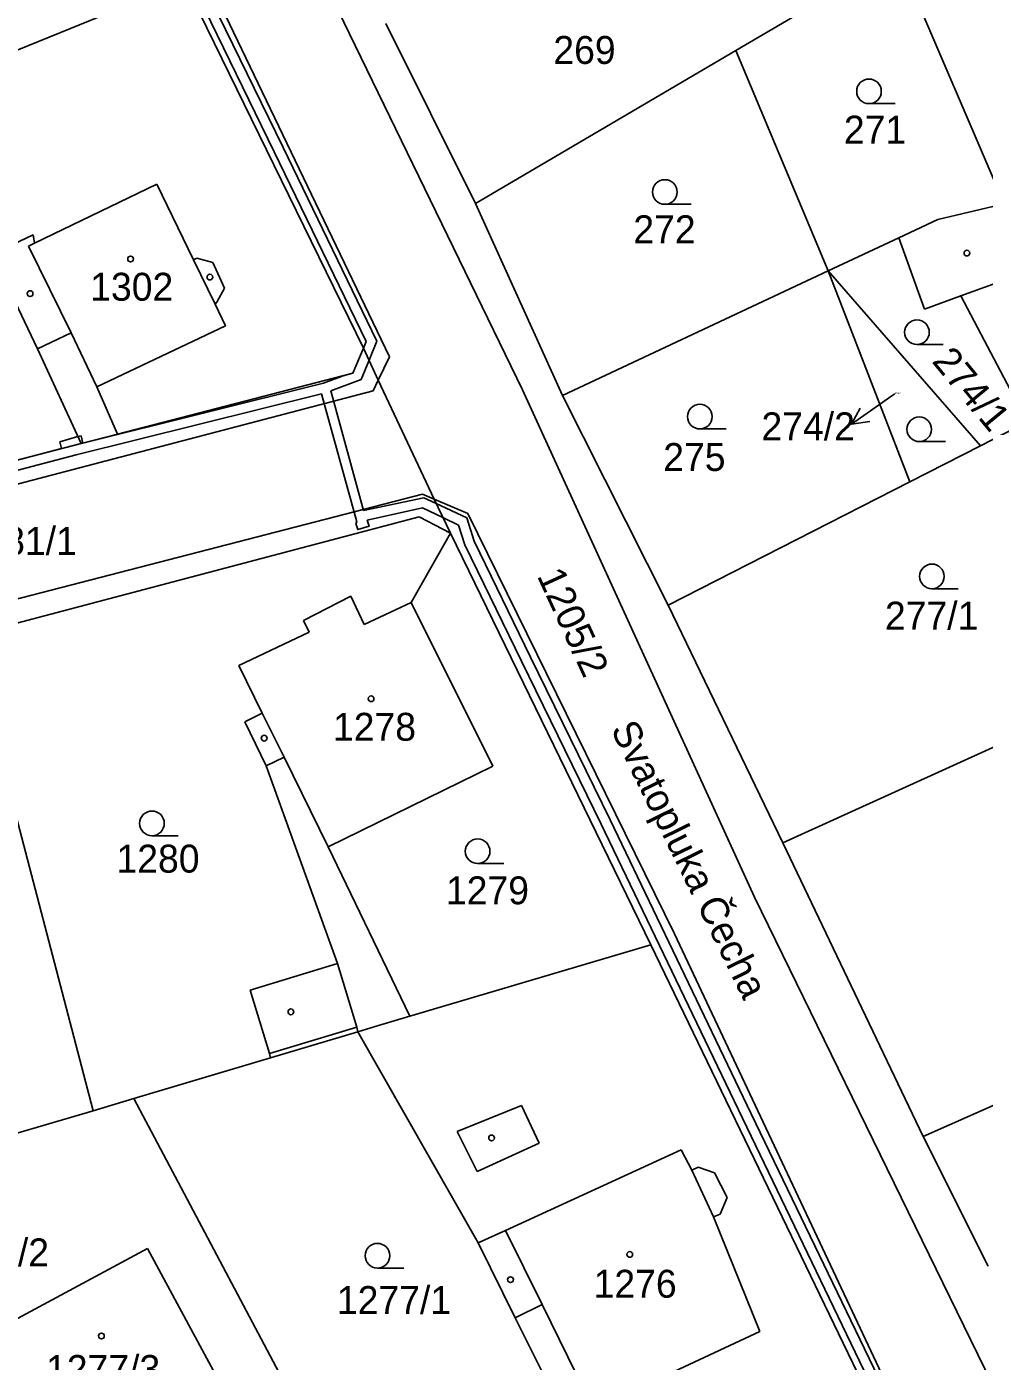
# Model space of a CAD drawing. Extents: x -785744 to -782822, y -1067550 to -1063910.
# Drawn here: x -783849.7 to -783791.4, y -1065560.7 to -1065479.4 of the extents above; entities that cross this region are included whole.
import ezdxf

# ---------------------------------------------------------------- set-up
doc = ezdxf.new("R2010")
doc.units = 0
for name, color, linetype in [('Hranice parcel', 7, 'Continuous'), ('Parcelní čísla', 7, 'Continuous'), ('Pop_ČP_popisy', 7, 'Continuous'), ('Vnitřní kresba', 7, 'Continuous'), ('Věcná břemena k části', 7, 'Continuous'), ('Značky budov', 7, 'Continuous'), ('Značky kultur', 7, 'Continuous')]:
    doc.layers.add(name, color=color, linetype=linetype)

msp = doc.modelspace()

# ---------------------------------------------------------------- linework, layer by layer
at = {"layer": 'Hranice parcel'}
for points in [[(-783796.31, -1065475.89), (-783790.2, -1065490.17)], [(-783880.13, -1065492.92), (-783840.1, -1065476.65)], [(-783840.1, -1065476.65), (-783829.22, -1065498.95)], [(-783806.54, -1065480.83), (-783802.87, -1065478.68)], [(-783827.85, -1065479.18), (-783822.4, -1065490.15)], [(-783822.4, -1065490.15), (-783806.54, -1065480.83)], [(-783806.54, -1065480.83), (-783800.91, -1065494.24)], [(-783849.24, -1065492.56), (-783841.8, -1065488.96)], [(-783841.8, -1065488.96), (-783839.56, -1065493.57)], [(-783822.4, -1065490.15), (-783817.1, -1065501.84)], [(-783794.24, -1065491.12), (-783790.2, -1065490.17)], [(-783796.62, -1065492.23), (-783794.24, -1065491.12)], [(-783851.81, -1065493.22), (-783849.33, -1065492.04)], [(-783849.33, -1065492.04), (-783849.24, -1065492.56)], [(-783800.91, -1065494.24), (-783796.62, -1065492.23)], [(-783796.62, -1065492.23), (-783795.06, -1065496.57)], [(-783851.81, -1065493.22), (-783849.06, -1065499)], [(-783839.56, -1065493.57), (-783839.35, -1065493.47)], [(-783839.35, -1065493.47), (-783838.39, -1065493.73)], [(-783838.39, -1065493.73), (-783837.68, -1065495.3)], [(-783817.1, -1065501.84), (-783800.91, -1065494.24)], [(-783800.91, -1065494.24), (-783795.95, -1065507.09)], [(-783800.91, -1065494.24), (-783791.64, -1065504.89)], [(-783838.15, -1065496.15), (-783837.68, -1065495.3)], [(-783795.06, -1065496.57), (-783792.84, -1065495.76)], [(-783792.84, -1065495.76), (-783788.79, -1065503.43)], [(-783838.25, -1065496.27), (-783838.15, -1065496.15)], [(-783838.25, -1065496.27), (-783837.62, -1065497.59)], [(-783845.45, -1065501.31), (-783837.62, -1065497.59)], [(-783849.06, -1065499), (-783846.41, -1065504.76)], [(-783829.85, -1065500.48), (-783829.22, -1065498.95)], [(-783829.22, -1065498.95), (-783828.31, -1065500.89)], [(-783844.18, -1065504.19), (-783829.85, -1065500.48)], [(-783828.31, -1065500.89), (-783824.9, -1065508.15)], [(-783845.45, -1065501.31), (-783844.18, -1065504.19)], [(-783817.1, -1065501.84), (-783810.66, -1065514.6)], [(-783791.64, -1065504.89), (-783788.79, -1065503.43)], [(-783866.66, -1065510.01), (-783846.41, -1065504.76)], [(-783846.41, -1065504.76), (-783844.18, -1065504.19)], [(-783795.95, -1065507.09), (-783791.64, -1065504.89)], [(-783810.66, -1065514.6), (-783795.95, -1065507.09)], [(-783824.9, -1065508.15), (-783823.92, -1065510.22)], [(-783853.26, -1065516.47), (-783825.82, -1065509.23)], [(-783825.82, -1065509.23), (-783823.92, -1065510.22)], [(-783826.31, -1065514.43), (-783823.92, -1065510.22)], [(-783823.92, -1065510.22), (-783811.72, -1065535.28)], [(-783832.86, -1065515.53), (-783829.98, -1065514.05)], [(-783829.98, -1065514.05), (-783829.16, -1065515.77)], [(-783829.16, -1065515.77), (-783826.31, -1065514.43)], [(-783826.31, -1065514.43), (-783821.33, -1065524.41)], [(-783810.66, -1065514.6), (-783803.67, -1065529.08)], [(-783832.86, -1065515.53), (-783832.52, -1065516.24)], [(-783836.8, -1065518.27), (-783832.52, -1065516.24)], [(-783836.8, -1065518.27), (-783835.37, -1065521.17)], [(-783803.67, -1065529.08), (-783783.15, -1065519.75)], [(-783836.44, -1065521.7), (-783835.37, -1065521.17)], [(-783851.79, -1065522.02), (-783845.68, -1065545.39)], [(-783836.44, -1065521.7), (-783835.13, -1065524.38)], [(-783835.13, -1065524.38), (-783830.79, -1065536.43)], [(-783831.36, -1065529.33), (-783821.33, -1065524.41)], [(-783831.36, -1065529.33), (-783826.39, -1065539.64)], [(-783803.67, -1065529.08), (-783795.13, -1065546.96)], [(-783826.39, -1065539.64), (-783811.72, -1065535.28)], [(-783811.72, -1065535.28), (-783797.99, -1065563.71)], [(-783836.11, -1065538.04), (-783830.79, -1065536.43)], [(-783836.11, -1065538.04), (-783834.94, -1065541.91)], [(-783795.13, -1065546.96), (-783776.07, -1065538.52)], [(-783828.5, -1065540.27), (-783826.39, -1065539.64)], [(-783834.88, -1065542.17), (-783829.56, -1065540.59)], [(-783829.56, -1065540.59), (-783828.5, -1065540.27)], [(-783829.56, -1065540.59), (-783822.22, -1065553.44)], [(-783843.2, -1065544.65), (-783834.88, -1065542.17)], [(-783834.94, -1065541.91), (-783834.88, -1065542.17)], [(-783845.68, -1065545.39), (-783843.2, -1065544.65)], [(-783843.2, -1065544.65), (-783831.64, -1065566.44)], [(-783862.43, -1065550.31), (-783845.68, -1065545.39)], [(-783795.13, -1065546.96), (-783791.18, -1065554.85)], [(-783822.22, -1065553.44), (-783819.98, -1065558.01)], [(-783853.72, -1065559.9), (-783842.37, -1065553.78)], [(-783842.37, -1065553.78), (-783835.01, -1065567.41)], [(-783819.98, -1065558.01), (-783814.85, -1065568.27)]]:
    msp.add_lwpolyline(points, dxfattribs=at)
at = {"layer": 'Pop_ČP_popisy'}
msp.add_line((-783797.04, -1065501.86), (-783799.494, -1065503.586), dxfattribs=at)
for points in [[(-783796.86, -1065501.74), (-783797.04, -1065501.86)], [(-783798.388, -1065503.42), (-783799.494, -1065503.586), (-783798.964, -1065502.602)]]:
    msp.add_lwpolyline(points, dxfattribs=at)
at = {"layer": 'Vnitřní kresba'}
for points in [[(-783871.6, -1065407.94), (-783827.62, -1065499.48)], [(-783848.68, -1065441.49), (-783819.53, -1065501.49)], [(-783849.6, -1065492.74), (-783849.24, -1065492.56)], [(-783849.6, -1065492.74), (-783847.01, -1065498.02)], [(-783839.56, -1065493.57), (-783838.25, -1065496.27)], [(-783792.84, -1065495.76), (-783789.19, -1065494.44)], [(-783849.06, -1065499), (-783847.01, -1065498.02)], [(-783847.01, -1065498.02), (-783845.45, -1065501.31)], [(-783828.31, -1065500.89), (-783827.62, -1065499.48)], [(-783828.62, -1065501.54), (-783828.31, -1065500.89)], [(-783855.66, -1065508.64), (-783828.62, -1065501.54)], [(-783819.53, -1065501.49), (-783805.41, -1065532.39)], [(-783853.58, -1065515.06), (-783825.62, -1065507.84)], [(-783825.62, -1065507.84), (-783824.9, -1065508.15)], [(-783824.9, -1065508.15), (-783822.85, -1065509.01)], [(-783822.85, -1065509.01), (-783810.28, -1065534.61)], [(-783835.37, -1065521.17), (-783834.04, -1065523.85)], [(-783835.13, -1065524.38), (-783834.04, -1065523.85)], [(-783834.04, -1065523.85), (-783831.36, -1065529.33)], [(-783805.41, -1065532.39), (-783775.22, -1065594.2)], [(-783810.28, -1065534.61), (-783796.52, -1065563.85)], [(-783830.79, -1065536.43), (-783829.62, -1065540.3)], [(-783834.94, -1065541.91), (-783829.62, -1065540.3)], [(-783829.62, -1065540.3), (-783829.56, -1065540.59)], [(-783823.5, -1065546.65), (-783819.58, -1065545.08)], [(-783819.58, -1065545.08), (-783818.52, -1065547.37)], [(-783823.5, -1065546.65), (-783822.28, -1065549.1)], [(-783822.28, -1065549.1), (-783818.52, -1065547.37)], [(-783820.56, -1065552.68), (-783809.86, -1065547.78)], [(-783809.86, -1065547.78), (-783809.21, -1065549.02)], [(-783809.21, -1065549.02), (-783808.83, -1065548.83)], [(-783808.83, -1065548.83), (-783807.84, -1065549.17)], [(-783809.21, -1065549.02), (-783807.9, -1065551.86)], [(-783807.84, -1065549.17), (-783807.06, -1065550.68)], [(-783807.5, -1065551.7), (-783807.06, -1065550.68)], [(-783807.9, -1065551.86), (-783807.5, -1065551.7)], [(-783807.9, -1065551.86), (-783805.07, -1065558.83)], [(-783822.22, -1065553.44), (-783820.56, -1065552.68)], [(-783820.56, -1065552.68), (-783818.34, -1065557.2)], [(-783819.98, -1065558.01), (-783818.34, -1065557.2)], [(-783818.34, -1065557.2), (-783815.2, -1065563.57)], [(-783815.2, -1065563.57), (-783805.07, -1065558.83)]]:
    msp.add_lwpolyline(points, dxfattribs=at)
at = {"layer": 'Věcná břemena k části'}
for points in [[(-783844.3, -1065467.19), (-783834.65, -1065486.99)], [(-783834.11, -1065486.73), (-783843.76, -1065466.93)], [(-783834.65, -1065486.99), (-783829.05, -1065498.55)], [(-783828.39, -1065498.53), (-783834.11, -1065486.73)], [(-783829.05, -1065498.55), (-783829.22, -1065498.95), (-783829.85, -1065500.48), (-783830.44, -1065500.63), (-783831.64, -1065501.08)], [(-783831.19, -1065501.55), (-783829.35, -1065500.86), (-783828.87, -1065499.69), (-783828.39, -1065498.53)], [(-783831.64, -1065501.08), (-783846.29, -1065504.73), (-783846.41, -1065504.76), (-783847.59, -1065505.07)], [(-783829.2, -1065508.83), (-783831.19, -1065501.55)], [(-783846.7, -1065505.44), (-783831.76, -1065501.73)], [(-783831.76, -1065501.73), (-783829.62, -1065509.53)], [(-783846.6, -1065504.34), (-783847.71, -1065504.65)], [(-783847.71, -1065504.65), (-783847.59, -1065505.07)], [(-783847.59, -1065505.07), (-783846.41, -1065504.76)], [(-783846.41, -1065504.29), (-783846.6, -1065504.34)], [(-783846.29, -1065504.73), (-783846.41, -1065504.29)], [(-783846.41, -1065504.76), (-783846.29, -1065504.73)], [(-783847.59, -1065505.07), (-783857.53, -1065507.67)], [(-783857.37, -1065508.25), (-783846.7, -1065505.44)], [(-783825.53, -1065508.06), (-783829.2, -1065508.83)], [(-783822.92, -1065509.28), (-783824.78, -1065508.41), (-783825.53, -1065508.06)], [(-783828.98, -1065509.42), (-783825.61, -1065508.68)], [(-783825.61, -1065508.68), (-783824.37, -1065509.27), (-783823.42, -1065509.72)], [(-783829.67, -1065509.62), (-783829.56, -1065510), (-783828.87, -1065509.8), (-783828.98, -1065509.42)], [(-783829.62, -1065509.53), (-783829.67, -1065509.62)], [(-783823.42, -1065509.72), (-783823.03, -1065510.93), (-783819.58, -1065518.02)], [(-783819.04, -1065517.76), (-783822.47, -1065510.71), (-783822.92, -1065509.28)], [(-783814.2, -1065527.67), (-783819.04, -1065517.76)], [(-783819.58, -1065518.02), (-783814.74, -1065527.93)], [(-783805.6, -1065545.59), (-783814.2, -1065527.67)], [(-783814.74, -1065527.93), (-783806.14, -1065545.85)], [(-783797.05, -1065563.35), (-783805.6, -1065545.59)], [(-783806.14, -1065545.85), (-783797.69, -1065563.39)]]:
    msp.add_lwpolyline(points, dxfattribs=at)
at = {"layer": 'Značky budov'}
for centre in [(-783843.39, -1065493.52), (-783792.47, -1065493.16), (-783838.56, -1065494.62), (-783849.51, -1065495.63), (-783828.75, -1065520.3), (-783835.26, -1065522.7), (-783833.63, -1065539.37), (-783821.41, -1065547.05), (-783813, -1065554.14), (-783820.26, -1065555.68), (-783845.17, -1065559.11)]:
    msp.add_circle(centre, 0.175, dxfattribs=at)
at = {"layer": 'Značky kultur'}
for p, q in [((-783798.43, -1065484.06), (-783796.83, -1065484.06)), ((-783810.86, -1065490.19), (-783809.26, -1065490.19)), ((-783795.51, -1065498.73), (-783793.91, -1065498.73)), ((-783808.73, -1065503.87), (-783807.13, -1065503.87)), ((-783795.37, -1065504.64), (-783793.77, -1065504.64)), ((-783794.6, -1065513.6), (-783793, -1065513.6)), ((-783842.09, -1065528.64), (-783840.49, -1065528.64)), ((-783822.26, -1065530.34), (-783820.66, -1065530.34)), ((-783828.36, -1065554.97), (-783826.76, -1065554.97))]:
    msp.add_line(p, q, dxfattribs=at)
for centre in [(-783798.43, -1065483.31), (-783810.86, -1065489.44), (-783795.51, -1065497.98), (-783808.73, -1065503.12), (-783795.37, -1065503.89), (-783794.6, -1065512.85), (-783842.09, -1065527.89), (-783822.26, -1065529.59), (-783828.36, -1065554.22)]:
    msp.add_circle(centre, 0.75, dxfattribs=at)

# ---------------------------------------------------------------- texts
at = {"layer": 'Parcelní čísla'}
for s, height, p in [('269', 1.7, (-783817.65, -1065481.64)), ('271', 1.7, (-783799.96, -1065486.49)), ('272', 1.7, (-783812.78, -1065492.56)), ('1302', 1.7, (-783845.85, -1065496.06)), ('274/2', 0.1, (-783796.86, -1065501.74)), ('275', 1.7, (-783810.96, -1065506.43)), ('1281/1', 1.7, (-783853.62, -1065511.54)), ('277/1', 1.7, (-783797.46, -1065516.09)), ('1278', 1.7, (-783831.07, -1065522.86)), ('1280', 1.7, (-783844.25, -1065530.89)), ('1279', 1.7, (-783824.19, -1065532.82)), ('1277/2', 1.7, (-783855.31, -1065554.87)), ('1276', 1.7, (-783815.2, -1065556.78)), ('1277/1', 1.7, (-783830.83, -1065557.77)), ('1277/3', 1.7, (-783848.54, -1065561.97))]:
    msp.add_text(s, height=height, dxfattribs=at).set_placement(p)
for s, rotation, p in [('274/1', 309.47247, (-783794.65, -1065499.77)), ('1205/2', 294.72336, (-783818.67, -1065512.81))]:
    msp.add_text(s, height=1.7, rotation=rotation, dxfattribs=at).set_placement(p)
at = {"layer": 'Pop_ČP_popisy'}
msp.add_text('274/2', height=1.7, dxfattribs=at).set_placement((-783804.978, -1065504.56))
msp.add_text('Svatopluka Čecha', height=1.7, rotation=296.13546, dxfattribs=at).set_placement((-783814.18, -1065522.16))

doc.saveas('drawing.dxf')
